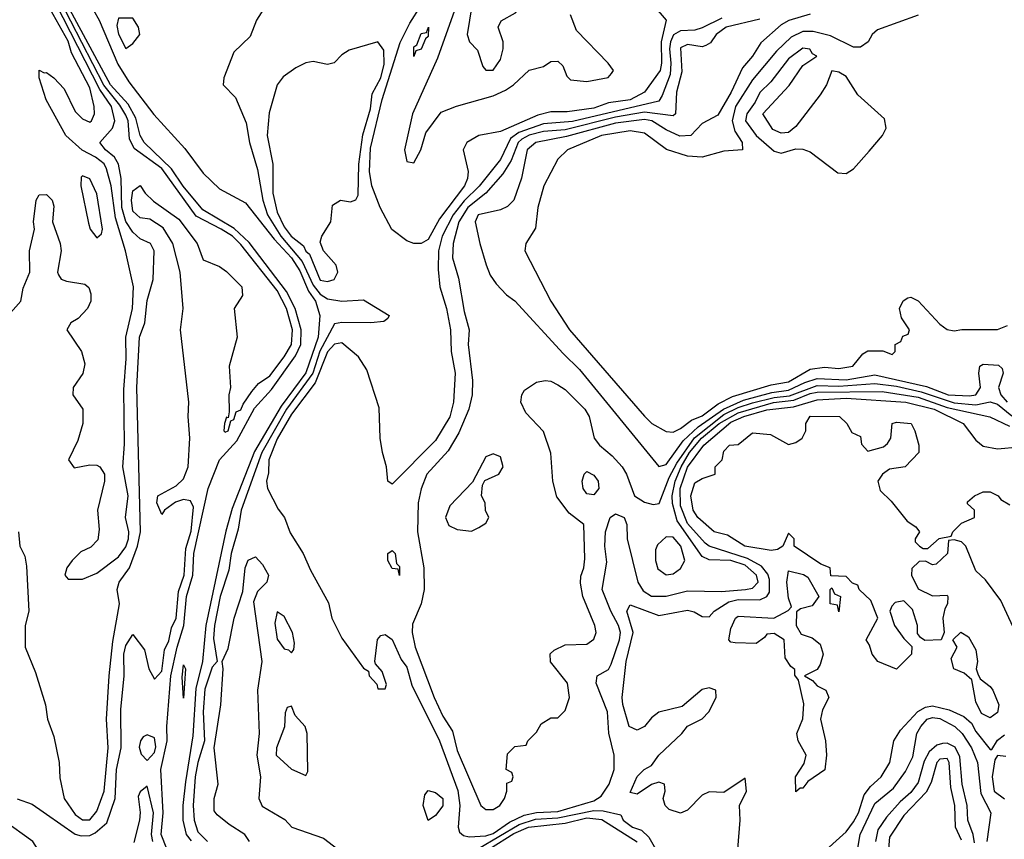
# Model space of a CAD drawing. Header units: inches. Extents: x 2380053 to 2584298, y 380219 to 546618.
# Tile 499 of 656: x 2476476 to 2479209, y 494857 to 497131. Entities that reach past the tile are written whole.
import ezdxf

# ---------------------------------------------------------------- set-up
doc = ezdxf.new("R2010")
doc.units = ezdxf.units.IN
doc.header["$MEASUREMENT"] = 0
doc.layers.add('C4479', color=7, linetype='Continuous')

msp = doc.modelspace()

# ---------------------------------------------------------------- linework, layer by layer
at = {"layer": 'C4479', "color": 2}
for points, elevation in [([(2477750, 497231.6), (2477737.2, 497222.8), (2477729.3, 497210), (2477730.6, 497169.4), (2477718, 497090), (2477724.7, 497070), (2477746.4, 497046.4), (2477761.4, 497001.4), (2477770, 496991.3), (2477790, 496991.3), (2477810, 497021), (2477817.6, 497050), (2477817.6, 497070), (2477804, 497110), (2477812.3, 497127.7), (2477852, 497150), (2477867.3, 497170), (2477869.4, 497190), (2477770, 497228)], 18), ([(2476790, 497135.3), (2476750, 497135.3), (2476745.3, 497114.7), (2476750, 497091.3), (2476770, 497051), (2476790, 497064.7), (2476809, 497090), (2476805.2, 497110)], 14), ([(2477570, 497029), (2477570, 497056), (2477578.6, 497061.4), (2477590, 497093), (2477604.7, 497095.3), (2477610.7, 497110.7), (2477610, 497084), (2477602, 497078), (2477590, 497049.3), (2477575.3, 497044.7)], 10), ([(2477470, 497069.2), (2477390, 497046.6), (2477370, 497033.6), (2477348.8, 497011.2), (2477330, 497006.3), (2477290, 497014.8), (2477270, 497011.1), (2477242.2, 496997.8), (2477207.1, 496972.9), (2477190.3, 496950), (2477167.8, 496872.2), (2477162.3, 496810), (2477178.3, 496730), (2477178.4, 496650), (2477190, 496597.1), (2477210, 496555.8), (2477229.4, 496530), (2477263.2, 496503.2), (2477270, 496488.8), (2477280.3, 496480.3), (2477310, 496408), (2477330, 496404.4), (2477348.7, 496410), (2477359, 496430), (2477354, 496450), (2477319, 496490), (2477310, 496514), (2477314, 496530), (2477339, 496570), (2477344, 496616), (2477366, 496630), (2477394, 496626), (2477409.2, 496630.8), (2477415.6, 496644.4), (2477417.3, 496730), (2477428, 496812), (2477450, 496884), (2477454.6, 496925.4), (2477478.4, 496970), (2477487.6, 497007.6), (2477486.2, 497046.2)], 18), ([(2478650, 497052.4), (2478610, 497022.9), (2478560.9, 496959.1), (2478530, 496929.3), (2478517.7, 496902.3), (2478494, 496870), (2478490.5, 496850), (2478520.3, 496810), (2478570, 496766), (2478590, 496761.1), (2478630, 496772.7), (2478650, 496772.2), (2478670, 496764.2), (2478746.5, 496706.5), (2478770, 496704.7), (2478790, 496717.4), (2478834.2, 496765.8), (2478871.3, 496810), (2478881.3, 496830), (2478876.4, 496856.4), (2478802.2, 496922.2), (2478770, 496973), (2478750, 496985.6), (2478730, 496989), (2478715.8, 496950), (2478697.8, 496922.2), (2478630, 496834.5), (2478610, 496818.4), (2478590, 496816.2), (2478566.3, 496826.3), (2478539, 496870), (2478611.4, 496948.6), (2478650, 497004), (2478688.7, 497030), (2478676.2, 497036.2), (2478669.3, 497049.3)], 34), ([(2476650, 496698), (2476646, 496694), (2476645.5, 496670), (2476666.6, 496566.6), (2476671, 496550), (2476690, 496526), (2476703.1, 496536.9), (2476705.2, 496550), (2476690, 496648), (2476670, 496689)], 26), ([(2477790, 495926), (2477770, 495918), (2477732.7, 495847.3), (2477670, 495782), (2477658, 495750), (2477667.1, 495727.1), (2477690, 495716), (2477730, 495711.3), (2477750, 495722), (2477770, 495734), (2477778, 495750), (2477768.7, 495768.7), (2477768, 495790), (2477758, 495810), (2477760.4, 495839.6), (2477767.3, 495852.7), (2477806, 495870), (2477818, 495890), (2477810, 495918)], 26), ([(2478070, 495812.7), (2478050, 495815.1), (2478039.6, 495830), (2478037, 495850), (2478042.7, 495870), (2478050, 495877.3), (2478070, 495866.8), (2478082, 495850), (2478083, 495830)], 18), ([(2478270, 495696), (2478246.6, 495673.4), (2478240.4, 495659.6), (2478240.5, 495630), (2478247.2, 495607.2), (2478270, 495590.6), (2478290, 495593), (2478310, 495608), (2478322.4, 495630), (2478310.9, 495670), (2478290, 495695.1)], 22), ([(2477530, 495589), (2477526, 495606), (2477510, 495608), (2477498, 495630), (2477498, 495650), (2477510, 495658), (2477518, 495650), (2477522, 495622), (2477530, 495614)], 18), ([(2478630, 494988), (2478629, 495030), (2478653.2, 495066.8), (2478659, 495090), (2478637.2, 495130), (2478633.2, 495150), (2478649.5, 495190.5), (2478652.7, 495232.7), (2478638, 495298), (2478628, 495312), (2478628, 495328), (2478616.4, 495336.4), (2478600.4, 495360.4), (2478598, 495410), (2478570, 495428), (2478550, 495426), (2478543.6, 495416.4), (2478519.8, 495400.2), (2478462, 495402), (2478450, 495404), (2478444, 495410), (2478450, 495442), (2478462.7, 495470), (2478470, 495475.5), (2478569.4, 495470.6), (2478608.9, 495491.1), (2478618, 495502), (2478610, 495526), (2478605.6, 495570), (2478610, 495602), (2478651.3, 495591.3), (2478663.6, 495583.6), (2478694, 495530), (2478675.3, 495504.7), (2478643.6, 495496.4), (2478632, 495488), (2478631.3, 495450), (2478645.4, 495425.4), (2478675.3, 495415.3), (2478698, 495398), (2478706, 495370), (2478698, 495342), (2478690, 495328), (2478654, 495310), (2478676.9, 495296.9), (2478690, 495282), (2478714, 495270), (2478722, 495250), (2478704.5, 495215.5), (2478698.8, 495190), (2478713, 495130), (2478715.5, 495090), (2478710.5, 495049.5), (2478663.5, 495016.5), (2478650, 494998), (2478642, 494998)], 10), ([(2478750, 495488), (2478746, 495506), (2478726, 495510), (2478726, 495550), (2478730, 495554), (2478738, 495538), (2478754, 495530)], 10), ([(2477190, 495488), (2477183.8, 495456.2), (2477190, 495412), (2477210, 495384.7), (2477222, 495382), (2477230, 495374), (2477236.4, 495383.6), (2477239, 495401), (2477232.7, 495430), (2477210, 495475.3)], 18), ([(2479170, 495194), (2479145.6, 495205.6), (2479130, 495238), (2479119, 495299), (2479097.2, 495317.2), (2479069.2, 495330), (2479062, 495358), (2479078, 495390), (2479066, 495410), (2479088.7, 495431.3), (2479110, 495418), (2479130, 495382), (2479134.8, 495350), (2479131, 495330), (2479135.3, 495315.3), (2479142, 495302), (2479170, 495281), (2479177.3, 495270), (2479194, 495230), (2479190, 495208)], 10), ([(2476930, 495248), (2476926.5, 495306.5), (2476930, 495341), (2476936.3, 495330)], 6), ([(2477230, 495226), (2477218, 495222), (2477212.7, 495207.3), (2477211.1, 495168.9), (2477188.2, 495110), (2477188, 495090), (2477230, 495051), (2477270, 495034), (2477275.3, 495044.7), (2477274, 495150), (2477268, 495170), (2477240.2, 495200.2)], 18), ([(2476830, 495146), (2476818.8, 495141.2), (2476810.8, 495130), (2476807.7, 495112.3), (2476813, 495093), (2476830, 495074.8), (2476850, 495097.3), (2476853.3, 495113.3), (2476850, 495138)], 14), ([(2477610, 494908.7), (2477596, 494950), (2477600.2, 494979.8), (2477610, 494992), (2477630, 494986), (2477650.3, 494970), (2477650, 494949.3), (2477630, 494922.7)], 14)]:
    msp.add_lwpolyline(points, close=True, dxfattribs=dict(at, elevation=elevation))
for points, elevation in [([(2476468.7, 494968.7), (2476510, 494953.7), (2476630, 494871.2), (2476646, 494866), (2476670, 494866.9), (2476685.6, 494874.4), (2476717.3, 494902.7), (2476740.9, 494970), (2476744.5, 495050), (2476757.4, 495110), (2476756.6, 495216.6), (2476765.7, 495310), (2476764.5, 495370), (2476770, 495394.8), (2476790, 495424.7), (2476822, 495382), (2476834, 495330), (2476850, 495301), (2476870, 495322.8), (2476877.4, 495382.6), (2476890, 495407.3), (2476896.8, 495443.2), (2476910.5, 495470), (2476916.1, 495543.9), (2476932.7, 495590), (2476936.5, 495663.5), (2476951.3, 495711.3), (2476958.5, 495778.5), (2476950, 495795.6), (2476930, 495799.6), (2476908.2, 495791.8), (2476878, 495770), (2476870, 495758), (2476856, 495790), (2476859, 495810), (2476910, 495837.1), (2476930, 495857.1), (2476943.1, 495890), (2476947.6, 495970), (2476943.1, 496030), (2476945.6, 496070), (2476922, 496270), (2476929.8, 496330), (2476921.1, 496430), (2476901.1, 496510), (2476873.7, 496553.7), (2476837.4, 496577.4), (2476810, 496581.5), (2476790, 496599.5), (2476785.7, 496630), (2476790, 496656), (2476810, 496671), (2476823.8, 496650), (2476847.3, 496627.3), (2476917.6, 496577.6), (2476968, 496510), (2476984.9, 496464.9), (2477030, 496446), (2477050, 496432.7), (2477092.2, 496390), (2477094.2, 496365.8), (2477070.7, 496330), (2477079.1, 496250), (2477057.3, 496170), (2477060.7, 496110), (2477056.3, 496090), (2477056.9, 496043.1), (2477054, 496026), (2477050, 496028), (2477044, 496010), (2477042.8, 495990), (2477046.2, 495986.2), (2477054.5, 495990), (2477062, 496018), (2477070, 496022), (2477077, 496043), (2477090, 496048.4), (2477095.7, 496064.3), (2477120.4, 496099.6), (2477138.9, 496121.1), (2477170, 496143.1), (2477210, 496195.3), (2477230.5, 496230), (2477232.7, 496270), (2477216.4, 496330), (2477190, 496379.3), (2477090, 496507.6), (2477066.2, 496530), (2477035, 496550), (2476965.9, 496585.9), (2476870, 496718.4), (2476793.2, 496773.2), (2476780.7, 496800.7), (2476776.9, 496850), (2476770, 496865.7), (2476753.8, 496893.8), (2476709.4, 496949.4), (2476586.9, 497186.9)], 14), ([(2476664.9, 497184.9), (2476696, 497130), (2476748.1, 497008.1), (2476778.7, 496958.7), (2476848, 496868.1), (2476933.9, 496773.9), (2476985.2, 496705.2), (2477030, 496661.5), (2477102.6, 496622.6), (2477182.4, 496522.4), (2477230.4, 496470.4), (2477253.8, 496433.8), (2477277.5, 496377.5), (2477296.6, 496350), (2477309.3, 496310), (2477303.9, 496250), (2477270, 496150.9), (2477201.3, 496058.7), (2477127.2, 495932.8), (2477065.1, 495774.9), (2477047.9, 495712.1), (2476992.7, 495450), (2476983.2, 495350), (2476964.6, 495275.4), (2476956.4, 495143.6), (2476935.9, 495015.9), (2476928.2, 494950), (2476928.8, 494910), (2476937.8, 494870), (2476952.1, 494852.1)], 10), ([(2477178, 497202), (2477133, 497130), (2477115.8, 497084.2), (2477070, 497041.2), (2477042.8, 496970), (2477041, 496950), (2477075.2, 496915.2), (2477104.4, 496844.4), (2477114, 496790), (2477135.8, 496715.8), (2477150.9, 496630), (2477163.9, 496590), (2477201, 496530), (2477259.7, 496459.7), (2477290, 496394.2), (2477310, 496369.3), (2477330, 496356.5), (2477370, 496350.2), (2477430, 496354), (2477501, 496310), (2477498, 496302), (2477486.4, 496293.6), (2477450.3, 496289.7), (2477370, 496291.2), (2477350, 496286.6), (2477309.1, 496210.9), (2477289.6, 496150), (2477216.8, 496050), (2477148, 495930), (2477090.2, 495770), (2477082.4, 495717.6), (2477062.9, 495650), (2477056.7, 495603.3), (2477032.4, 495530), (2477016.3, 495450), (2477013.9, 495413.9), (2477023.8, 495350), (2477010, 495334.5), (2476990, 495273.2), (2476984.6, 495210), (2476989.1, 495130), (2476970, 495069.3), (2476963.2, 495030), (2476956.9, 494950), (2476960.2, 494910), (2476970, 494877.1), (2476997.3, 494850)], 14), ([(2476444, 496310), (2476479, 496350), (2476485.6, 496385.6), (2476503.7, 496430), (2476503, 496490), (2476517.2, 496550), (2476514, 496570), (2476521.2, 496630), (2476530, 496644.7), (2476550, 496646), (2476566, 496630), (2476570, 496614), (2476566.8, 496570), (2476587.7, 496510), (2476590.5, 496490), (2476580.7, 496430), (2476583.4, 496423.4), (2476590.6, 496410.6), (2476605.2, 496405.2), (2476656.7, 496396.7), (2476667.5, 496387.5), (2476673.4, 496370), (2476673.4, 496350), (2476664, 496330), (2476638, 496302), (2476618, 496290), (2476606.8, 496270), (2476646.8, 496210), (2476656.3, 496176.3), (2476650.5, 496149.5), (2476624, 496110), (2476622.8, 496090), (2476650.8, 496050), (2476650.5, 496010), (2476636.7, 495963.3), (2476611.3, 495910), (2476627.1, 495887.1), (2476670, 495896), (2476690, 495894.8), (2476698, 495890), (2476711, 495870), (2476710.7, 495850), (2476692, 495770), (2476696.3, 495716.3), (2476692.3, 495687.7), (2476672.8, 495667.2), (2476645.8, 495654.2), (2476621, 495630), (2476606.8, 495610), (2476601, 495590), (2476610, 495578), (2476650, 495578.8), (2476690, 495594.8), (2476750, 495640.5), (2476770, 495668.5), (2476777.4, 495690), (2476778.8, 495710), (2476769.3, 495750), (2476776.4, 495810), (2476762, 495890), (2476766.9, 495953.1), (2476764.9, 496104.9), (2476771.5, 496190), (2476770.7, 496250), (2476788.8, 496330), (2476791.6, 496390), (2476769.8, 496490), (2476741.2, 496581.2), (2476729.8, 496669.8), (2476716.9, 496716.9), (2476710, 496730.9), (2476686.3, 496750), (2476648.8, 496768.8), (2476603.9, 496810), (2476548.9, 496908.9), (2476529.6, 496970), (2476530, 496991.3), (2476543.5, 496983.5), (2476550, 496984.9), (2476570.2, 496970.2), (2476598.9, 496938.9), (2476630, 496876.3), (2476650, 496855.5), (2476670, 496846.4), (2476675.1, 496850), (2476682.9, 496870), (2476682.4, 496890), (2476670, 496942), (2476619.4, 497039.4), (2476610, 497071.1), (2476559.9, 497159.9)], 22), ([(2476472, 495710), (2476476, 495670), (2476490, 495642), (2476494.9, 495614.9), (2476500.7, 495490), (2476491, 495450), (2476490.8, 495390), (2476519.8, 495319.8), (2476547.7, 495230), (2476553, 495190), (2476570, 495142), (2476584.9, 495070), (2476587.5, 495027.5), (2476598.8, 494970), (2476630, 494925.5), (2476650, 494910.7), (2476670, 494910.6), (2476690, 494934.8), (2476709.8, 494990), (2476721.5, 495110), (2476716.2, 495190), (2476724.1, 495310), (2476734.1, 495405.9), (2476752.7, 495510), (2476746, 495550), (2476752.2, 495570), (2476780.8, 495610), (2476802.3, 495670), (2476810.7, 495710), (2476801.2, 496110), (2476808.7, 496250), (2476823, 496290), (2476830, 496352), (2476846, 496410), (2476848.7, 496490), (2476839, 496510), (2476810, 496522.7), (2476790, 496541.3), (2476770, 496571.3), (2476759.6, 496610), (2476757, 496690), (2476749.9, 496729.9), (2476739.2, 496750), (2476714.3, 496770), (2476698.4, 496790), (2476733.7, 496830), (2476739.7, 496850), (2476730.5, 496890), (2476697.7, 496937.7), (2476575.6, 497175.6)], 18), ([(2476883.8, 494830), (2476868.7, 494870), (2476874.1, 494930), (2476867.8, 495050), (2476884.7, 495130), (2476883.7, 495170), (2476894.9, 495310), (2476912.5, 495390), (2476931.2, 495450), (2476938.7, 495530), (2476956.5, 495590), (2476959.3, 495650), (2476998.5, 495830), (2477030.8, 495910), (2477078.1, 495961.9), (2477127.2, 496052.8), (2477175.1, 496104.9), (2477241.5, 496198.5), (2477255.7, 496230), (2477256.8, 496270), (2477240.2, 496330), (2477216.5, 496376.5), (2477112.9, 496512.9), (2477071.3, 496551.3), (2476983.8, 496603.8), (2476929.3, 496669.3), (2476896.9, 496716.9), (2476821, 496790), (2476810.5, 496810), (2476797.7, 496857.7), (2476776.4, 496896.4), (2476727.6, 496950), (2476609.2, 497170)], 10), ([(2478236.4, 497170), (2478270.4, 497130), (2478256.6, 497070), (2478257.6, 497010), (2478253.7, 496990), (2478210.4, 496930), (2478170, 496909.1), (2478110, 496900.3), (2478070, 496885.7), (2477995.3, 496875.3), (2477950, 496875.1), (2477914.1, 496865.9), (2477810, 496820.4), (2477750, 496809.6), (2477717.1, 496790), (2477707.2, 496770), (2477720.4, 496710), (2477718.7, 496690), (2477710.2, 496670), (2477641.3, 496578.7), (2477610, 496521.1), (2477590, 496509.7), (2477570, 496509.7), (2477550, 496517.4), (2477509, 496549), (2477476.2, 496610), (2477453.3, 496670), (2477446.4, 496710), (2477450, 496774.8), (2477482, 496910), (2477532.3, 497067.7), (2477558.3, 497121.7), (2477589.7, 497170)], 14), ([(2477687, 497170), (2477635.5, 497024.5), (2477566.3, 496870), (2477544.2, 496770), (2477550, 496738), (2477570, 496734), (2477589.5, 496770), (2477602.8, 496817.2), (2477645.6, 496874.4), (2477688.7, 496891.3), (2477790, 496919.6), (2477824.7, 496935.3), (2477847, 496950), (2477890, 496991.3), (2477930, 497001), (2477950, 497014.8), (2477970, 497016), (2477983.5, 497003.5), (2477994.8, 496974.8), (2478004.5, 496964.5), (2478050, 496959.3), (2478109.3, 496970.7), (2478118.6, 496981.4), (2478124, 496990), (2478109.5, 497010), (2478021.5, 497101.5), (2478004.5, 497144.5)], 14), ([(2478424.6, 497135.4), (2478370, 497108.6), (2478350, 497101.8), (2478310, 497100.3), (2478290.8, 497089.2), (2478282, 497070), (2478279.8, 497050), (2478283.6, 497010), (2478281.2, 496978.8), (2478259.6, 496920.4), (2478250, 496905.3), (2478010, 496848.5), (2477930, 496842.3), (2477861.7, 496818.3), (2477838.6, 496801.4), (2477810, 496743.1), (2477751, 496669), (2477710, 496628.5), (2477679.2, 496590), (2477648.7, 496530), (2477638.6, 496490), (2477637.6, 496437.6), (2477641.6, 496390), (2477660.4, 496330), (2477671.8, 496270), (2477673.1, 496210), (2477684.2, 496150), (2477680.3, 496070), (2477670, 496029.4), (2477630, 495962.9), (2477510, 495842), (2477498, 495850), (2477494, 495890), (2477482.7, 495930), (2477476, 495970), (2477473.6, 496053.6), (2477439.5, 496159.5), (2477415.9, 496195.9), (2477370, 496234.7), (2477350, 496231), (2477330, 496209.7), (2477296.3, 496123.7), (2477230, 496036.4), (2477190, 495967.8), (2477167.2, 495910), (2477166.4, 495873.6), (2477160.5, 495850), (2477164, 495830), (2477193, 495773), (2477210.6, 495750), (2477226.6, 495706.6), (2477263, 495650), (2477283.4, 495603.4), (2477333, 495513), (2477342, 495470), (2477370, 495414.8), (2477430, 495331.3), (2477443.6, 495323.6), (2477446, 495310), (2477467.1, 495287.1), (2477470, 495274), (2477490, 495274), (2477494, 495286), (2477482, 495322), (2477463.1, 495343.1), (2477462, 495350), (2477469.1, 495410.9), (2477478, 495422), (2477490, 495424.7), (2477510, 495410.8), (2477535.1, 495355.1), (2477550, 495334), (2477564.6, 495284.6), (2477640.7, 495130), (2477692, 494992), (2477697.8, 494950), (2477692.7, 494890), (2477696.3, 494876.3), (2477707.3, 494867.3), (2477723.1, 494863.1), (2477770, 494866.1), (2477790, 494872.8), (2477835.9, 494904.1), (2477876.2, 494923.8), (2477910, 494931.3), (2477970, 494933.5), (2478070, 494963.2), (2478090, 494976.4), (2478112.4, 495010), (2478126, 495050), (2478125.6, 495090), (2478111.1, 495151.1), (2478107.2, 495210), (2478076.2, 495290), (2478079, 495310), (2478110, 495328), (2478117.7, 495342.3), (2478140.8, 495410), (2478143.5, 495430), (2478138.4, 495450), (2478116.5, 495490), (2478093.1, 495550), (2478105.6, 495625.6), (2478099.8, 495670), (2478101.5, 495710), (2478115.1, 495750), (2478130, 495759.5), (2478153.4, 495750), (2478161.6, 495730), (2478161.7, 495690), (2478191.6, 495570), (2478206.3, 495546.3), (2478230, 495531.6), (2478270, 495531.4), (2478330, 495545.8), (2478423.8, 495543.8), (2478490.5, 495549.5), (2478510, 495553.6), (2478525.6, 495570), (2478521, 495590), (2478490, 495617.1), (2478450, 495630.4), (2478390, 495631.9), (2478370, 495641.1), (2478300.6, 495740.6), (2478288.2, 495788.2), (2478287.1, 495810), (2478295.4, 495850), (2478311.8, 495890), (2478335.6, 495930), (2478368.9, 495970), (2478417.1, 496010), (2478470, 496040.4), (2478568.5, 496068.5), (2478624.9, 496075.1), (2478670, 496093.6), (2478690, 496097.1), (2478870, 496099.3), (2478970, 496083.4), (2479050, 496055.3), (2479169.1, 496029.1), (2479223.1, 496003.1)], 18), ([(2478530, 497132.5), (2478437.1, 497110), (2478408.9, 497090), (2478393.2, 497066.8), (2478380.9, 497059.1), (2478370, 497055.4), (2478330, 497062), (2478310, 497053.3), (2478314, 496986), (2478299, 496930), (2478296.4, 496870), (2478290, 496864.2), (2478210, 496874.7), (2478130, 496860.7), (2477990, 496825.7), (2477930, 496820.9), (2477890, 496810.4), (2477870, 496799.2), (2477859.8, 496790), (2477839.7, 496740.3), (2477816.8, 496703.2), (2477770.1, 496649.9), (2477719.8, 496610), (2477694.8, 496570), (2477679.2, 496510), (2477676.9, 496470), (2477694.1, 496414.1), (2477710, 496321), (2477723.6, 496270), (2477720.7, 496230), (2477733.1, 496130), (2477731.7, 496090), (2477722.8, 496050), (2477695, 495985), (2477665.4, 495934.6), (2477605.7, 495870), (2477590, 495828.7), (2477582.3, 495790), (2477579.7, 495710), (2477597.3, 495610), (2477598.5, 495550), (2477590.3, 495510), (2477566.1, 495453.9), (2477564.9, 495430), (2477573.4, 495390), (2477626.2, 495250), (2477650, 495198), (2477676.9, 495156.9), (2477690, 495102.8), (2477756, 494950), (2477770, 494938.8), (2477790, 494938.8), (2477808.7, 494950), (2477822, 494970), (2477828, 494990), (2477828, 495012), (2477842, 495018), (2477846, 495030), (2477842, 495042), (2477826, 495050), (2477830, 495094), (2477850, 495114), (2477882, 495118), (2477886, 495130), (2477910, 495154), (2477923.1, 495176.9), (2477950, 495194), (2477970, 495194), (2477990, 495214), (2478002, 495250), (2477996, 495290), (2477949.1, 495349.1), (2477948.7, 495371.3), (2477959, 495381), (2477990, 495396), (2478050, 495398), (2478070, 495412), (2478076, 495430), (2478072.3, 495450), (2478039.3, 495530), (2478032.9, 495567.1), (2478033.2, 495586.8), (2478042, 495610), (2478044.7, 495635.3), (2478042, 495730), (2478001.5, 495761.5), (2477967.2, 495807.2), (2477956, 495850), (2477950, 495928), (2477930, 495988.7), (2477880.5, 496040.5), (2477866.6, 496070), (2477869.3, 496090), (2477877, 496103), (2477910, 496125.5), (2477934, 496130), (2477950, 496128), (2477970, 496118), (2477990, 496104.9), (2478044.9, 496050), (2478056.4, 496030), (2478070.6, 495970), (2478084.9, 495950), (2478120.8, 495920.8), (2478148.5, 495890), (2478160.3, 495870), (2478182, 495810), (2478210, 495792.4), (2478234, 495786), (2478251.1, 495788.9), (2478279.1, 495860.9), (2478299.6, 495900.4), (2478349.1, 495970.9), (2478430, 496035.1), (2478470, 496055.1), (2478510, 496067.7), (2478570, 496082.8), (2478612.8, 496087.2), (2478690, 496115.5), (2478750, 496114.5), (2478850, 496121.5), (2478910, 496113.7), (2478978.1, 496098.1), (2479070, 496067.9), (2479130, 496061.9), (2479170, 496070.2), (2479190, 496064.1), (2479230, 496031.4)], 22), ([(2478670, 497146.8), (2478611, 497129), (2478590, 497116.9), (2478532.8, 497067.3), (2478510.3, 497030), (2478482.6, 496997.4), (2478451.1, 496930), (2478413.7, 496866.3), (2478370, 496842.9), (2478338.8, 496810), (2478308.3, 496808.3), (2478270, 496825.8), (2478230.8, 496850.8), (2478210, 496854.1), (2478130, 496843.6), (2477993.4, 496806.6), (2477908.4, 496790), (2477884.4, 496770), (2477868.8, 496691.2), (2477847.3, 496630), (2477830, 496612.7), (2477810, 496603.7), (2477748.4, 496590), (2477740.5, 496570), (2477753, 496510), (2477770.5, 496450.5), (2477782, 496422), (2477798, 496398), (2477827.3, 496367.3), (2477850, 496351), (2477984.4, 496204.4), (2478030, 496160.4), (2478250, 495890.7), (2478270, 495897), (2478317.8, 495962.2), (2478359.2, 496000.8), (2478429.6, 496050.4), (2478484.8, 496075.2), (2478563.4, 496096.6), (2478610, 496102.6), (2478655.4, 496124.6), (2478690, 496135), (2478770, 496132), (2478850, 496145.6), (2478992.9, 496112.9), (2479053.4, 496090), (2479112.8, 496087.2), (2479130, 496090.3), (2479142.8, 496110), (2479138.3, 496150), (2479140.9, 496170), (2479150, 496174.9), (2479192.7, 496172.7), (2479203.1, 496163.1), (2479205.8, 496150), (2479193.2, 496110), (2479199.4, 496090), (2479216.6, 496070)], 26), ([(2478970, 497144), (2478856.9, 497103.1), (2478842, 497090), (2478830.7, 497069.3), (2478810, 497055.3), (2478790, 497055.3), (2478726.3, 497086.3), (2478678.5, 497098.5), (2478650, 497098.2), (2478617, 497083), (2478576.6, 497043.4), (2478510, 496964), (2478463, 496890), (2478453.4, 496850), (2478461.4, 496821.4), (2478481.6, 496790), (2478482, 496770), (2478430, 496766), (2478370, 496749.3), (2478330, 496752.8), (2478271, 496771), (2478210, 496816.3), (2478170, 496822.7), (2478090.8, 496810), (2477996, 496770), (2477970, 496744), (2477930.4, 496670), (2477914.4, 496610), (2477907.9, 496552.1), (2477881, 496510), (2477878, 496490), (2477950.6, 496350), (2478002.4, 496270), (2478210, 496030.5), (2478230.7, 496010), (2478270, 495988.4), (2478290, 495986.7), (2478310, 495996.4), (2478340.6, 496019.4), (2478370, 496031.6), (2478414.9, 496065.1), (2478454.2, 496085.8), (2478562.3, 496117.7), (2478610, 496125.9), (2478670, 496160.9), (2478710, 496167.1), (2478750, 496163.1), (2478788.7, 496170), (2478816.5, 496203.5), (2478830, 496212), (2478872, 496212), (2478898, 496202), (2478906, 496210), (2478906, 496230), (2478922, 496238), (2478927.3, 496252.7), (2478942, 496258), (2478946, 496270), (2478924, 496304), (2478918, 496330), (2478928.7, 496351.3), (2478941.2, 496358.8), (2478950, 496361), (2478970, 496351.3), (2479030, 496286), (2479050, 496271), (2479070, 496267.3), (2479091.1, 496271.1), (2479190, 496271.3), (2479218, 496282)], 30), ([(2478469.1, 494829.1), (2478476, 494910), (2478474, 494950), (2478493.2, 494990), (2478490, 495026), (2478430, 494986), (2478390, 494988), (2478370, 494979), (2478330, 494937.2), (2478310, 494929.2), (2478279, 494939), (2478268, 494950), (2478262, 494970), (2478268, 494990), (2478266, 495010), (2478250, 495015.3), (2478230, 495008.7), (2478190, 494982), (2478170, 494986), (2478190, 495030.7), (2478209.3, 495050), (2478230, 495061), (2478249.7, 495090.3), (2478314, 495150), (2478329.3, 495170.7), (2478370, 495191), (2478389, 495210), (2478409, 495250), (2478408, 495270), (2478390, 495277.2), (2478370, 495272.7), (2478315.2, 495224.8), (2478250, 495209.2), (2478230, 495194), (2478210.3, 495169.7), (2478190, 495159.5), (2478167.6, 495170), (2478149.7, 495230.3), (2478148.3, 495250), (2478159.3, 495350), (2478178.9, 495430), (2478161.6, 495490), (2478170, 495506.8), (2478250, 495478), (2478330, 495492), (2478348.2, 495488.2), (2478370, 495474.8), (2478390, 495474), (2478403.7, 495490), (2478444.7, 495515.3), (2478470, 495522), (2478530, 495521.5), (2478549.8, 495530.2), (2478557.2, 495542.8), (2478557.6, 495577.6), (2478552.3, 495592.3), (2478534.9, 495614.9), (2478496, 495636), (2478390, 495669.8), (2478378.2, 495678.2), (2478330, 495732.8), (2478310, 495782), (2478309, 495830), (2478330, 495889.1), (2478374.6, 495950), (2478450, 496014.5), (2478485.7, 496030), (2478550, 496048.1), (2478623.6, 496056.4), (2478690, 496076.2), (2478770, 496080.7), (2478936, 496070), (2479014.6, 496050), (2479094.9, 496010), (2479130, 495964), (2479150, 495948), (2479190, 495940.4), (2479250, 495945.5)], 14), ([(2479250, 495409), (2479199.1, 495519.1), (2479157, 495577), (2479130, 495602), (2479102, 495670), (2479090, 495682), (2479070, 495688), (2479054, 495686), (2479051.3, 495650), (2479019.6, 495620.4), (2479010, 495618), (2478990, 495628), (2478972.7, 495627.3), (2478952, 495608), (2478951.3, 495590), (2478970, 495552), (2479010, 495532), (2479050, 495534), (2479052, 495530), (2479051.3, 495510), (2479043.6, 495496.4), (2479038, 495470), (2479042, 495430), (2479034, 495410), (2478988.7, 495408.7), (2478976.4, 495416.4), (2478968, 495428), (2478968, 495450), (2478954, 495494), (2478930, 495518), (2478906, 495514), (2478896.9, 495503.1), (2478891.3, 495490), (2478904.7, 495450), (2478930, 495414), (2478952, 495392), (2478951.3, 495370), (2478910, 495329), (2478858, 495350), (2478842, 495370), (2478835.3, 495395.3), (2478826, 495410), (2478858, 495470), (2478839, 495519), (2478806, 495550), (2478802, 495562), (2478787.3, 495567.3), (2478770, 495586), (2478727.3, 495587.3), (2478726, 495610), (2478700.2, 495620.2), (2478626, 495670), (2478626, 495690), (2478610, 495706), (2478594, 495670), (2478579.6, 495660.4), (2478562, 495658), (2478489.2, 495670), (2478440.2, 495700.2), (2478404, 495710), (2478358, 495750), (2478345.4, 495770), (2478338.4, 495810), (2478350, 495846), (2478370, 495858), (2478406, 495870), (2478406, 495890), (2478426, 495910), (2478430, 495934), (2478446, 495950), (2478470, 495952), (2478510, 495984.7), (2478559.6, 495979.6), (2478610, 495952), (2478630, 495958), (2478648, 495970), (2478658, 495990), (2478658, 496010), (2478670, 496030.4), (2478752, 496030), (2478772, 496010), (2478785.4, 495985.4), (2478810, 495974), (2478812.7, 495952.7), (2478830, 495934), (2478874, 495946), (2478884.7, 495955.3), (2478894, 495970), (2478898, 496010), (2478910, 496014), (2478950.4, 496010.4), (2478961, 495990), (2478972, 495950), (2478972, 495930), (2478934, 495890), (2478890, 495884), (2478871.3, 495870), (2478858, 495850), (2478864.9, 495824.9), (2478895.2, 495795.2), (2478939.8, 495739.8), (2478963.6, 495723.6), (2478974, 495710), (2478962, 495690), (2478962, 495682), (2478974, 495670), (2478983.6, 495663.6), (2478996.4, 495663.6), (2479028.4, 495691.6), (2479062, 495698), (2479066, 495710), (2479090, 495734), (2479126, 495750), (2479126, 495770), (2479107.3, 495787.3), (2479107.3, 495792.7), (2479126, 495810), (2479150, 495821), (2479170, 495821), (2479192, 495810), (2479199.6, 495799.6), (2479224.7, 495784.7)], 10), ([(2477113.7, 494850), (2477100.5, 494870), (2477057.2, 494897.2), (2477024.1, 494924.1), (2477016, 494936), (2477015.1, 494970), (2477027, 495010), (2477015.6, 495110), (2477034, 495230), (2477040.5, 495330), (2477038, 495350), (2477054, 495386), (2477071.2, 495470), (2477095.6, 495544.4), (2477101.3, 495610), (2477110, 495630.8), (2477130, 495640.7), (2477150, 495619.1), (2477166, 495590), (2477161.6, 495570), (2477136.1, 495543.9), (2477124.4, 495515.6), (2477147.9, 495350), (2477136.1, 495270), (2477140.2, 495150), (2477134.2, 495090), (2477144.1, 495030), (2477139.1, 494970), (2477148.5, 494948.5), (2477211.8, 494911.8), (2477230.8, 494890), (2477319.4, 494859.4), (2477398.3, 494798.3)], 14), ([(2478695.3, 494810), (2478770, 494877), (2478790, 494904.6), (2478804, 494930), (2478820.4, 494979.6), (2478837.3, 495002.7), (2478867.3, 495030), (2478891.5, 495070), (2478902.4, 495130), (2478920.7, 495159.3), (2478969.2, 495210.8), (2478990, 495223.5), (2479010, 495227.1), (2479055.6, 495215.6), (2479097, 495197), (2479118.4, 495178.4), (2479130, 495155.5), (2479170, 495106), (2479174, 495106), (2479190, 495132), (2479210, 495146)], 10), ([(2478798.3, 494810), (2478808.7, 494870), (2478850, 494955.8), (2478901.6, 494998.4), (2478935, 495044.9), (2478954.9, 495085.1), (2478966, 495150), (2478977.4, 495170), (2478995.1, 495190), (2479010, 495194.5), (2479030, 495191.8), (2479071.6, 495170), (2479092.3, 495150), (2479118, 495110), (2479135, 495070), (2479144, 494984), (2479171.6, 494930), (2479160.8, 494850)], 6), ([(2479126.4, 494846.4), (2479122.7, 494870), (2479107.9, 494910), (2479106, 494950), (2479092.1, 495010), (2479085.8, 495085.8), (2479072.4, 495112.4), (2479050, 495123.5), (2479037.4, 495122.6), (2479021.8, 495118.1), (2479000.9, 495099.1), (2478986.4, 495073.6), (2478970, 495014.5), (2478950, 494986), (2478919.9, 494960.1), (2478882.3, 494917.7), (2478857.6, 494882.4), (2478851.1, 494850)], 6), ([(2479090, 494854.5), (2479073.8, 494890), (2479071.4, 494950), (2479060.2, 495000.2), (2479056, 495070), (2479050, 495080.4), (2479030, 495079.2), (2479022.2, 495070), (2479006, 495014), (2478992.5, 494987.5), (2478930, 494922.6), (2478890, 494862.7), (2478887.7, 494830)], 10), ([(2479213.7, 495086.3), (2479190, 495089), (2479182.8, 495077.2), (2479175.8, 495030), (2479180.8, 494990), (2479209.2, 494969.2)], 10), ([(2476845.4, 494850), (2476841.8, 494870), (2476847.3, 494930), (2476830, 495004), (2476810, 494988.7), (2476804.4, 494975.6), (2476810.5, 494930.5), (2476808.7, 494910), (2476792.3, 494847.7)], 14), ([(2477749, 494831), (2477862.4, 494897.6), (2477908, 494912), (2477970, 494915.7), (2478070, 494936.3), (2478095.6, 494935.6), (2478144.1, 494924.1), (2478150.7, 494910), (2478177.3, 494890), (2478201.5, 494881.5), (2478222.2, 494862.2), (2478241.2, 494830)], 14), ([(2477779.8, 494830), (2477847.8, 494872.2), (2477888.4, 494890), (2477990, 494901.3), (2478050, 494916), (2478091.7, 494911.7), (2478190, 494849.4)], 10), ([(2476421.2, 494790), (2476495.3, 494810), (2476525.2, 494830), (2476512.3, 494850), (2476429.5, 494910)], 14)]:
    msp.add_lwpolyline(points, dxfattribs=dict(at, elevation=elevation))

doc.saveas('drawing.dxf')
